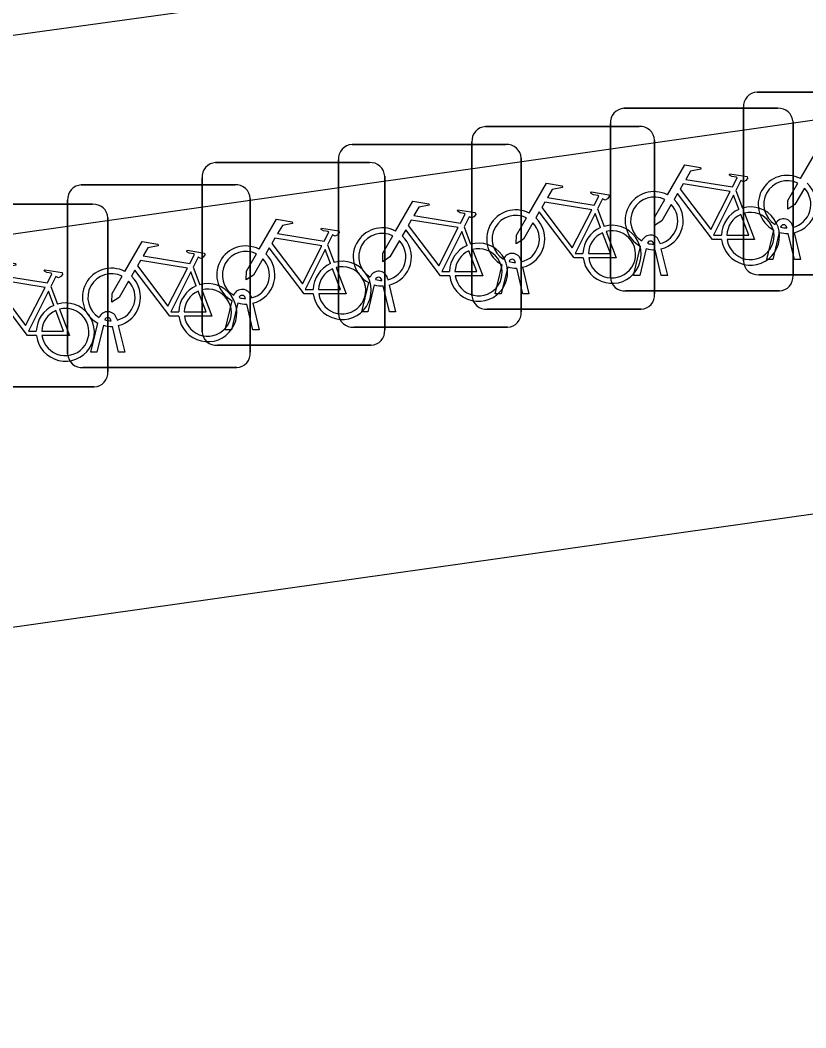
# Model space of a CAD drawing. Extents: x 162157 to 163165, y 378998 to 380775.
# Drawn here: x 162279.68 to 162283.98, y 379944.75 to 379950.26 of the extents above; entities that cross this region are included whole.
import ezdxf

# ---------------------------------------------------------------- set-up
doc = ezdxf.new("R2010")
doc.units = 0
for name, color, linetype in [('IMGEO_Fietsenrek', 7, 'Continuous'), ('IMGEO_Groenvoorziening', 7, 'Continuous'), ('IMGEO_Voetpad_open', 7, 'Continuous')]:
    doc.layers.add(name, color=color, linetype=linetype)

msp = doc.modelspace()

# ---------------------------------------------------------------- linework, layer by layer
at = {"layer": 'IMGEO_Fietsenrek'}
for p, q in [((162283.7129, 379949.8635), (162284.5538, 379949.8635)), ((162284.5538, 379949.8635), (162283.7129, 379949.8635)), ((162283.6385, 379948.9389), (162283.6385, 379949.7798)), ((162283.6385, 379949.7798), (162283.6385, 379948.9389)), ((162282.9849, 379949.7745), (162283.8258, 379949.7745)), ((162283.8258, 379949.7745), (162282.9849, 379949.7745)), ((162282.2279, 379949.6745), (162283.0688, 379949.6745)), ((162283.0688, 379949.6745), (162282.2279, 379949.6745)), ((162282.9105, 379948.8499), (162282.9105, 379949.6908)), ((162282.9105, 379949.6908), (162282.9105, 379948.8499)), ((162283.9095, 379949.7001), (162283.9095, 379948.8592)), ((162283.9095, 379948.8592), (162283.9095, 379949.7001)), ((162281.4979, 379949.5765), (162282.3388, 379949.5765)), ((162282.3388, 379949.5765), (162281.4979, 379949.5765)), ((162282.1535, 379948.7499), (162282.1535, 379949.5908)), ((162282.1535, 379949.5908), (162282.1535, 379948.7499)), ((162283.1525, 379949.6001), (162283.1525, 379948.7592)), ((162283.1525, 379948.7592), (162283.1525, 379949.6001)), ((162282.4225, 379949.5021), (162282.4225, 379948.6612)), ((162282.4225, 379948.6612), (162282.4225, 379949.5021)), ((162280.7519, 379949.4775), (162281.5928, 379949.4775)), ((162281.5928, 379949.4775), (162280.7519, 379949.4775)), ((162281.4235, 379948.6519), (162281.4235, 379949.4928)), ((162281.4235, 379949.4928), (162281.4235, 379948.6519)), ((162280.6775, 379948.5529), (162280.6775, 379949.3938)), ((162280.6775, 379949.3938), (162280.6775, 379948.5529)), ((162281.6765, 379949.4031), (162281.6765, 379948.5622)), ((162281.6765, 379948.5622), (162281.6765, 379949.4031)), ((162280.0169, 379949.3555), (162280.8578, 379949.3555)), ((162280.8578, 379949.3555), (162280.0169, 379949.3555)), ((162280.9415, 379949.2811), (162280.9415, 379948.4402)), ((162280.9415, 379948.4402), (162280.9415, 379949.2811)), ((162283.5972, 379949.3242), (162283.6335, 379949.229)), ((162279.2379, 379949.2495), (162280.0788, 379949.2495)), ((162280.0788, 379949.2495), (162279.2379, 379949.2495)), ((162279.9425, 379948.4309), (162279.9425, 379949.2718)), ((162279.9425, 379949.2718), (162279.9425, 379948.4309)), ((162280.1625, 379949.1751), (162280.1625, 379948.3342)), ((162280.1625, 379948.3342), (162280.1625, 379949.1751)), ((162282.8402, 379949.2242), (162282.8765, 379949.129)), ((162282.1102, 379949.1262), (162282.1465, 379949.031)), ((162283.8759, 379949.1199), (162283.8749, 379949.1242)), ((162283.9066, 379949.1314), (162283.9084, 379949.1235)), ((162283.7655, 379948.9483), (162283.8038, 379949.1083)), ((162283.8342, 379949.0961), (162283.7989, 379948.9483)), ((162283.917, 379948.9483), (162283.8831, 379949.09)), ((162283.9154, 379949.0943), (162283.9504, 379948.9483)), ((162281.3642, 379949.0272), (162281.4005, 379948.932)), ((162283.0375, 379948.8593), (162283.0758, 379949.0193)), ((162283.1062, 379949.0071), (162283.0709, 379948.8593)), ((162283.1479, 379949.0309), (162283.1469, 379949.0352)), ((162283.1786, 379949.0424), (162283.1804, 379949.0345)), ((162283.1874, 379949.0053), (162283.2224, 379948.8593)), ((162283.189, 379948.8593), (162283.1551, 379949.001)), ((162280.6292, 379948.9052), (162280.6655, 379948.81)), ((162282.2805, 379948.7593), (162282.3188, 379948.9193)), ((162282.3492, 379948.9071), (162282.3139, 379948.7593)), ((162282.3909, 379948.9309), (162282.3899, 379948.9352)), ((162282.432, 379948.7593), (162282.3981, 379948.901)), ((162282.4216, 379948.9424), (162282.4234, 379948.9345)), ((162282.4304, 379948.9053), (162282.4654, 379948.7593)), ((162283.7989, 379948.9483), (162283.7655, 379948.9483)), ((162283.9504, 379948.9483), (162283.917, 379948.9483)), ((162281.6916, 379948.8444), (162281.6934, 379948.8365)), ((162283.0709, 379948.8593), (162283.0375, 379948.8593)), ((162283.2224, 379948.8593), (162283.189, 379948.8593)), ((162284.5631, 379948.8645), (162283.7222, 379948.8645)), ((162283.7222, 379948.8645), (162284.5631, 379948.8645)), ((162279.8502, 379948.7992), (162279.8865, 379948.704)), ((162281.5505, 379948.6613), (162281.5888, 379948.8213)), ((162281.6192, 379948.8091), (162281.5839, 379948.6613)), ((162281.6609, 379948.8329), (162281.6599, 379948.8372)), ((162281.702, 379948.6613), (162281.6681, 379948.803)), ((162281.7004, 379948.8073), (162281.7354, 379948.6613)), ((162280.9149, 379948.7339), (162280.9139, 379948.7382)), ((162280.9456, 379948.7454), (162280.9474, 379948.7375)), ((162282.3139, 379948.7593), (162282.2805, 379948.7593)), ((162282.4654, 379948.7593), (162282.432, 379948.7593)), ((162283.8351, 379948.7755), (162282.9942, 379948.7755)), ((162282.9942, 379948.7755), (162283.8351, 379948.7755)), ((162280.8045, 379948.5623), (162280.8428, 379948.7223)), ((162280.8732, 379948.7101), (162280.8379, 379948.5623)), ((162280.956, 379948.5623), (162280.9221, 379948.704)), ((162280.9544, 379948.7083), (162280.9894, 379948.5623)), ((162283.0781, 379948.6755), (162282.2372, 379948.6755)), ((162282.2372, 379948.6755), (162283.0781, 379948.6755)), ((162280.2106, 379948.6234), (162280.2124, 379948.6155)), ((162281.5839, 379948.6613), (162281.5505, 379948.6613)), ((162281.7354, 379948.6613), (162281.702, 379948.6613)), ((162280.0695, 379948.4403), (162280.1078, 379948.6003)), ((162280.1382, 379948.5881), (162280.1029, 379948.4403)), ((162280.1799, 379948.6119), (162280.1789, 379948.6162)), ((162280.221, 379948.4403), (162280.1871, 379948.582)), ((162280.2194, 379948.5863), (162280.2544, 379948.4403)), ((162282.3481, 379948.5775), (162281.5072, 379948.5775)), ((162281.5072, 379948.5775), (162282.3481, 379948.5775)), ((162280.8379, 379948.5623), (162280.8045, 379948.5623)), ((162280.9894, 379948.5623), (162280.956, 379948.5623)), ((162281.6021, 379948.4785), (162280.7612, 379948.4785)), ((162280.7612, 379948.4785), (162281.6021, 379948.4785)), ((162280.1029, 379948.4403), (162280.0695, 379948.4403)), ((162280.2544, 379948.4403), (162280.221, 379948.4403)), ((162280.8671, 379948.3565), (162280.0262, 379948.3565)), ((162280.0262, 379948.3565), (162280.8671, 379948.3565)), ((162280.0881, 379948.2505), (162279.2472, 379948.2505)), ((162279.2472, 379948.2505), (162280.0881, 379948.2505))]:
    msp.add_line(p, q, dxfattribs=at)
for points in [[(162283.9511, 379949.3902), (162284.0458, 379949.5537), (162284.132, 379949.5399), (162284.1337, 379949.5312), (162284.0776, 379949.5203), (162284.0514, 379949.475), (162284.3066, 379949.4342)], [(162283.2231, 379949.3012), (162283.3178, 379949.4647), (162283.404, 379949.4509), (162283.4057, 379949.4422), (162283.3496, 379949.4313), (162283.3234, 379949.386), (162283.5786, 379949.3452)], [(162283.5786, 379949.3452), (162283.6036, 379949.394), (162283.5985, 379949.398), (162283.5753, 379949.4017), (162283.5626, 379949.4092), (162283.5616, 379949.4123), (162283.5638, 379949.4169), (162283.6586, 379949.4018), (162283.6609, 379949.3915), (162283.6515, 379949.3791), (162283.6391, 379949.3727), (162283.6246, 379949.3789), (162283.5972, 379949.3242)], [(162282.4661, 379949.2012), (162282.5608, 379949.3647), (162282.647, 379949.3509), (162282.6487, 379949.3422), (162282.5926, 379949.3313), (162282.5664, 379949.286), (162282.8216, 379949.2452)], [(162283.5657, 379949.32), (162283.3089, 379949.361), (162283.2922, 379949.3322), (162283.4592, 379949.1119), (162283.5657, 379949.32)], [(162283.9718, 379949.3377), (162283.9202, 379949.2485), (162283.8803, 379949.2225), (162283.8815, 379949.27), (162283.936, 379949.3642)], [(162282.8216, 379949.2452), (162282.8466, 379949.294), (162282.8415, 379949.298), (162282.8183, 379949.3017), (162282.8056, 379949.3092), (162282.8046, 379949.3123), (162282.8068, 379949.3169), (162282.9016, 379949.3018), (162282.9039, 379949.2915), (162282.8945, 379949.2791), (162282.8821, 379949.2727), (162282.8676, 379949.2789), (162282.8402, 379949.2242)], [(162283.5188, 379949.0565), (162283.4691, 379949.0566), (162283.2784, 379949.3083), (162283.2594, 379949.2755)], [(162283.6137, 379949.222), (162283.5844, 379949.2988), (162283.475, 379949.0807), (162283.5177, 379949.0806)], [(162281.7361, 379949.1032), (162281.8308, 379949.2667), (162281.917, 379949.2529), (162281.9187, 379949.2442), (162281.8626, 379949.2333), (162281.8364, 379949.188), (162282.0916, 379949.1472)], [(162282.8087, 379949.22), (162282.5519, 379949.261), (162282.5352, 379949.2322), (162282.7022, 379949.0119), (162282.8087, 379949.22)], [(162283.2438, 379949.2487), (162283.1922, 379949.1595), (162283.1523, 379949.1335), (162283.1535, 379949.181), (162283.208, 379949.2752)], [(162282.0916, 379949.1472), (162282.1166, 379949.196), (162282.1115, 379949.2), (162282.0883, 379949.2037), (162282.0756, 379949.2112), (162282.0746, 379949.2143), (162282.0768, 379949.2189), (162282.1716, 379949.2038), (162282.1739, 379949.1935), (162282.1645, 379949.1811), (162282.1521, 379949.1747), (162282.1376, 379949.1809), (162282.1102, 379949.1262)], [(162282.4868, 379949.1487), (162282.4352, 379949.0595), (162282.3953, 379949.0335), (162282.3965, 379949.081), (162282.451, 379949.1752)], [(162282.7618, 379948.9565), (162282.7121, 379948.9566), (162282.5214, 379949.2083), (162282.5024, 379949.1755)], [(162282.8567, 379949.122), (162282.8274, 379949.1988), (162282.718, 379948.9807), (162282.7607, 379948.9806)], [(162283.5477, 379949.0805), (162283.6676, 379949.0803), (162283.6244, 379949.1939)], [(162283.6442, 379949.2008), (162283.6992, 379949.0562), (162283.5491, 379949.0565)], [(162280.9901, 379949.0042), (162281.0848, 379949.1677), (162281.171, 379949.1539), (162281.1727, 379949.1452), (162281.1166, 379949.1343), (162281.0904, 379949.089), (162281.3456, 379949.0482)], [(162281.3456, 379949.0482), (162281.3706, 379949.097), (162281.3655, 379949.101), (162281.3423, 379949.1047), (162281.3296, 379949.1122), (162281.3286, 379949.1153), (162281.3308, 379949.1199), (162281.4256, 379949.1048), (162281.4279, 379949.0945), (162281.4185, 379949.0821), (162281.4061, 379949.0757), (162281.3916, 379949.0819), (162281.3642, 379949.0272)], [(162282.0787, 379949.122), (162281.8219, 379949.163), (162281.8052, 379949.1342), (162281.9722, 379948.9139), (162282.0787, 379949.122)], [(162281.3327, 379949.023), (162281.0759, 379949.064), (162281.0592, 379949.0352), (162281.2262, 379948.8149), (162281.3327, 379949.023)], [(162281.7568, 379949.0507), (162281.7052, 379948.9615), (162281.6653, 379948.9355), (162281.6665, 379948.983), (162281.721, 379949.0772)], [(162282.0318, 379948.8585), (162281.9821, 379948.8586), (162281.7914, 379949.1103), (162281.7724, 379949.0775)], [(162282.1267, 379949.024), (162282.0974, 379949.1008), (162281.988, 379948.8827), (162282.0307, 379948.8826)], [(162282.7907, 379948.9805), (162282.9106, 379948.9803), (162282.8674, 379949.0939)], [(162282.8872, 379949.1008), (162282.9422, 379948.9562), (162282.7921, 379948.9565)], [(162280.2551, 379948.8822), (162280.3498, 379949.0457), (162280.436, 379949.0319), (162280.4377, 379949.0232), (162280.3816, 379949.0123), (162280.3554, 379948.967), (162280.6106, 379948.9262)], [(162281.2858, 379948.7595), (162281.2361, 379948.7596), (162281.0454, 379949.0113), (162281.0264, 379948.9785)], [(162280.6106, 379948.9262), (162280.6356, 379948.975), (162280.6305, 379948.979), (162280.6073, 379948.9827), (162280.5946, 379948.9902), (162280.5936, 379948.9933), (162280.5958, 379948.9979), (162280.6906, 379948.9828), (162280.6929, 379948.9725), (162280.6835, 379948.9601), (162280.6711, 379948.9537), (162280.6566, 379948.9599), (162280.6292, 379948.9052)], [(162281.0108, 379948.9517), (162280.9592, 379948.8625), (162280.9193, 379948.8365), (162280.9205, 379948.884), (162280.975, 379948.9782)], [(162281.3807, 379948.925), (162281.3514, 379949.0018), (162281.242, 379948.7837), (162281.2847, 379948.7836)], [(162282.0607, 379948.8825), (162282.1806, 379948.8823), (162282.1374, 379948.9959)], [(162282.1572, 379949.0028), (162282.2122, 379948.8582), (162282.0621, 379948.8585)], [(162279.4761, 379948.7762), (162279.5708, 379948.9397), (162279.657, 379948.9259), (162279.6587, 379948.9172), (162279.6026, 379948.9063), (162279.5764, 379948.861), (162279.8316, 379948.8202)], [(162280.5977, 379948.901), (162280.3409, 379948.942), (162280.3242, 379948.9132), (162280.4912, 379948.6929), (162280.5977, 379948.901)], [(162281.3147, 379948.7835), (162281.4346, 379948.7833), (162281.3914, 379948.8969)], [(162281.4112, 379948.9038), (162281.4662, 379948.7592), (162281.3161, 379948.7595)], [(162279.8316, 379948.8202), (162279.8566, 379948.869), (162279.8515, 379948.873), (162279.8283, 379948.8767), (162279.8156, 379948.8842), (162279.8146, 379948.8873), (162279.8168, 379948.8919), (162279.9116, 379948.8768), (162279.9139, 379948.8665), (162279.9045, 379948.8541), (162279.8921, 379948.8477), (162279.8776, 379948.8539), (162279.8502, 379948.7992)], [(162280.2758, 379948.8297), (162280.2242, 379948.7405), (162280.1843, 379948.7145), (162280.1855, 379948.762), (162280.24, 379948.8562)], [(162280.5508, 379948.6375), (162280.5011, 379948.6376), (162280.3104, 379948.8893), (162280.2914, 379948.8565)], [(162280.6457, 379948.803), (162280.6164, 379948.8798), (162280.507, 379948.6617), (162280.5497, 379948.6616)], [(162279.8187, 379948.795), (162279.5619, 379948.836), (162279.5452, 379948.8072), (162279.7122, 379948.5869), (162279.8187, 379948.795)], [(162279.7718, 379948.5315), (162279.7221, 379948.5316), (162279.5314, 379948.7833), (162279.5124, 379948.7505)], [(162279.8667, 379948.697), (162279.8374, 379948.7738), (162279.728, 379948.5557), (162279.7707, 379948.5556)], [(162280.5797, 379948.6615), (162280.6996, 379948.6613), (162280.6564, 379948.7749)], [(162280.6762, 379948.7818), (162280.7312, 379948.6372), (162280.5811, 379948.6375)], [(162279.8972, 379948.6758), (162279.9522, 379948.5312), (162279.8021, 379948.5315)], [(162279.8007, 379948.5555), (162279.9206, 379948.5553), (162279.8774, 379948.6689)]]:
    msp.add_lwpolyline(points, dxfattribs=at)
for centre, radius, start, end in [((162283.7162, 379949.7856), 0.0779, 92.4484, 184.2845), ((162283.7162, 379949.7856), 0.0779, 92.4484, 184.2845), ((162282.9882, 379949.6966), 0.0779, 92.4484, 184.2845), ((162282.9882, 379949.6966), 0.0779, 92.4484, 184.2845), ((162283.8316, 379949.6968), 0.0779, 2.4484, 94.2845), ((162283.8316, 379949.6968), 0.0779, 2.4484, 94.2845), ((162282.2312, 379949.5966), 0.0779, 92.4484, 184.2845), ((162282.2312, 379949.5966), 0.0779, 92.4484, 184.2845), ((162283.0746, 379949.5968), 0.0779, 2.4484, 94.2845), ((162283.0746, 379949.5968), 0.0779, 2.4484, 94.2845), ((162281.5012, 379949.4986), 0.0779, 92.4484, 184.2845), ((162281.5012, 379949.4986), 0.0779, 92.4484, 184.2845), ((162282.3446, 379949.4988), 0.0779, 2.4484, 94.2845), ((162282.3446, 379949.4988), 0.0779, 2.4484, 94.2845), ((162280.7552, 379949.3996), 0.0779, 92.4484, 184.2845), ((162280.7552, 379949.3996), 0.0779, 92.4484, 184.2845), ((162281.5986, 379949.3998), 0.0779, 2.4484, 94.2845), ((162281.5986, 379949.3998), 0.0779, 2.4484, 94.2845), ((162283.8781, 379949.2489), 0.159, 62.6766, 242.1369), ((162280.0202, 379949.2776), 0.0779, 92.4484, 184.2845), ((162280.0202, 379949.2776), 0.0779, 92.4484, 184.2845), ((162280.8636, 379949.2778), 0.0779, 2.4484, 94.2845), ((162280.8636, 379949.2778), 0.0779, 2.4484, 94.2845), ((162283.8781, 379949.2489), 0.129, 63.3192, 238.903), ((162283.8781, 379949.2489), 0.129, 283.6043, 43.4302), ((162283.8781, 379949.2489), 0.159, 283.5766, 46.6042), ((162283.1501, 379949.1599), 0.159, 62.6766, 242.1369), ((162283.1501, 379949.1599), 0.129, 63.3192, 238.903), ((162280.0846, 379949.1718), 0.0779, 2.4484, 94.2845), ((162280.0846, 379949.1718), 0.0779, 2.4484, 94.2845), ((162283.1501, 379949.1599), 0.129, 283.6043, 43.4302), ((162283.1501, 379949.1599), 0.159, 283.5766, 46.6042), ((162283.6767, 379949.0759), 0.159, 187.0065, 105.7708), ((162282.3931, 379949.0599), 0.159, 62.6766, 242.1369), ((162282.3931, 379949.0599), 0.129, 63.3192, 238.903), ((162282.3931, 379949.0599), 0.159, 283.5766, 46.6042), ((162283.6767, 379949.0759), 0.159, 113.3408, 178.3217), ((162283.6767, 379949.0759), 0.129, 113.923, 177.9556), ((162283.6767, 379949.0759), 0.129, 188.6715, 104.5883), ((162283.8579, 379949.1203), 0.0499, 12.8025, 158.6934), ((162281.6631, 379948.9619), 0.159, 62.6766, 242.1369), ((162282.3931, 379949.0599), 0.129, 283.6043, 43.4302), ((162282.9197, 379948.9759), 0.159, 113.3408, 178.3217), ((162282.9197, 379948.9759), 0.159, 187.0065, 105.7708), ((162283.8579, 379949.1203), 0.0174, 12.8025, 163.4502), ((162283.8781, 379949.2489), 0.129, 253.415, 269.0204), ((162281.6631, 379948.9619), 0.129, 63.3192, 238.903), ((162281.6631, 379948.9619), 0.159, 283.5766, 46.6042), ((162282.9197, 379948.9759), 0.129, 113.923, 177.9556), ((162282.9197, 379948.9759), 0.129, 188.6715, 104.5883), ((162283.1299, 379949.0313), 0.0499, 12.8025, 158.6934), ((162283.8781, 379949.2489), 0.159, 253.9967, 271.7867), ((162280.9171, 379948.8629), 0.159, 62.6766, 242.1369), ((162281.6631, 379948.9619), 0.129, 283.6043, 43.4302), ((162282.1897, 379948.8779), 0.159, 113.3408, 178.3217), ((162282.1897, 379948.8779), 0.159, 187.0065, 105.7708), ((162282.1897, 379948.8779), 0.129, 188.6715, 104.5883), ((162283.1501, 379949.1599), 0.159, 253.9967, 271.7867), ((162283.1299, 379949.0313), 0.0174, 12.8025, 163.4502), ((162283.1501, 379949.1599), 0.129, 253.415, 269.0204), ((162280.9171, 379948.8629), 0.129, 63.3192, 238.903), ((162280.9171, 379948.8629), 0.129, 283.6043, 43.4302), ((162280.9171, 379948.8629), 0.159, 283.5766, 46.6042), ((162282.1897, 379948.8779), 0.129, 113.923, 177.9556), ((162282.3729, 379948.9313), 0.0499, 12.8025, 158.6934), ((162280.1821, 379948.7409), 0.159, 62.6766, 242.1369), ((162281.4437, 379948.7789), 0.159, 113.3408, 178.3217), ((162281.4437, 379948.7789), 0.159, 187.0065, 105.7708), ((162281.4437, 379948.7789), 0.129, 113.923, 177.9556), ((162281.4437, 379948.7789), 0.129, 188.6715, 104.5883), ((162282.3931, 379949.0599), 0.159, 253.9967, 271.7867), ((162282.3729, 379948.9313), 0.0174, 12.8025, 163.4502), ((162282.3931, 379949.0599), 0.129, 253.415, 269.0204), ((162283.7164, 379948.9422), 0.0779, 182.4484, 274.2845), ((162283.7164, 379948.9422), 0.0779, 182.4484, 274.2845), ((162280.1821, 379948.7409), 0.129, 63.3192, 238.903), ((162280.1821, 379948.7409), 0.159, 283.5766, 46.6042), ((162281.6429, 379948.8333), 0.0499, 12.8025, 158.6934), ((162281.6429, 379948.8333), 0.0174, 12.8025, 163.4502), ((162282.9884, 379948.8532), 0.0779, 182.4484, 274.2845), ((162282.9884, 379948.8532), 0.0779, 182.4484, 274.2845), ((162283.8318, 379948.8534), 0.0779, 272.4484, 4.2845), ((162283.8318, 379948.8534), 0.0779, 272.4484, 4.2845), ((162280.1821, 379948.7409), 0.129, 283.6043, 43.4302), ((162280.7087, 379948.6569), 0.159, 113.3408, 178.3217), ((162280.7087, 379948.6569), 0.159, 187.0065, 105.7708), ((162280.7087, 379948.6569), 0.129, 188.6715, 104.5883), ((162281.6631, 379948.9619), 0.159, 253.9967, 271.7867), ((162281.6631, 379948.9619), 0.129, 253.415, 269.0204), ((162280.7087, 379948.6569), 0.129, 113.923, 177.9556), ((162280.8969, 379948.7343), 0.0499, 12.8025, 158.6934), ((162280.8969, 379948.7343), 0.0174, 12.8025, 163.4502), ((162280.9171, 379948.8629), 0.129, 253.415, 269.0204), ((162282.2314, 379948.7532), 0.0779, 182.4484, 274.2845), ((162282.2314, 379948.7532), 0.0779, 182.4484, 274.2845), ((162283.0748, 379948.7534), 0.0779, 272.4484, 4.2845), ((162283.0748, 379948.7534), 0.0779, 272.4484, 4.2845), ((162279.9297, 379948.5509), 0.159, 113.3408, 178.3217), ((162279.9297, 379948.5509), 0.159, 187.0065, 105.7708), ((162279.9297, 379948.5509), 0.129, 188.6715, 104.5883), ((162280.9171, 379948.8629), 0.159, 253.9967, 271.7867), ((162279.9297, 379948.5509), 0.129, 113.923, 177.9556), ((162280.1619, 379948.6123), 0.0499, 12.8025, 158.6934), ((162280.1619, 379948.6123), 0.0174, 12.8025, 163.4502), ((162281.5014, 379948.6552), 0.0779, 182.4484, 274.2845), ((162281.5014, 379948.6552), 0.0779, 182.4484, 274.2845), ((162282.3448, 379948.6554), 0.0779, 272.4484, 4.2845), ((162282.3448, 379948.6554), 0.0779, 272.4484, 4.2845), ((162280.1821, 379948.7409), 0.159, 253.9967, 271.7867), ((162280.1821, 379948.7409), 0.129, 253.415, 269.0204), ((162280.7554, 379948.5562), 0.0779, 182.4484, 274.2845), ((162280.7554, 379948.5562), 0.0779, 182.4484, 274.2845), ((162281.5988, 379948.5564), 0.0779, 272.4484, 4.2845), ((162281.5988, 379948.5564), 0.0779, 272.4484, 4.2845), ((162280.0204, 379948.4342), 0.0779, 182.4484, 274.2845), ((162280.0204, 379948.4342), 0.0779, 182.4484, 274.2845), ((162280.8638, 379948.4344), 0.0779, 272.4484, 4.2845), ((162280.8638, 379948.4344), 0.0779, 272.4484, 4.2845), ((162280.0848, 379948.3284), 0.0779, 272.4484, 4.2845), ((162280.0848, 379948.3284), 0.0779, 272.4484, 4.2845)]:
    msp.add_arc(centre, radius, start, end, dxfattribs=at)
at = {"layer": 'IMGEO_Groenvoorziening'}
msp.add_lwpolyline([(162263.779, 379949.503), (162264.001, 379948.019), (162287.014, 379951.191)], dxfattribs=at)
at = {"layer": 'IMGEO_Voetpad_open'}
for points in [[(162287.014, 379951.191), (162287.14, 379950.152), (162263.902, 379946.846), (162264.168, 379944.746)], [(162289.52, 379948.334), (162264.168, 379944.746)]]:
    msp.add_lwpolyline(points, dxfattribs=at)

doc.saveas('drawing.dxf')
